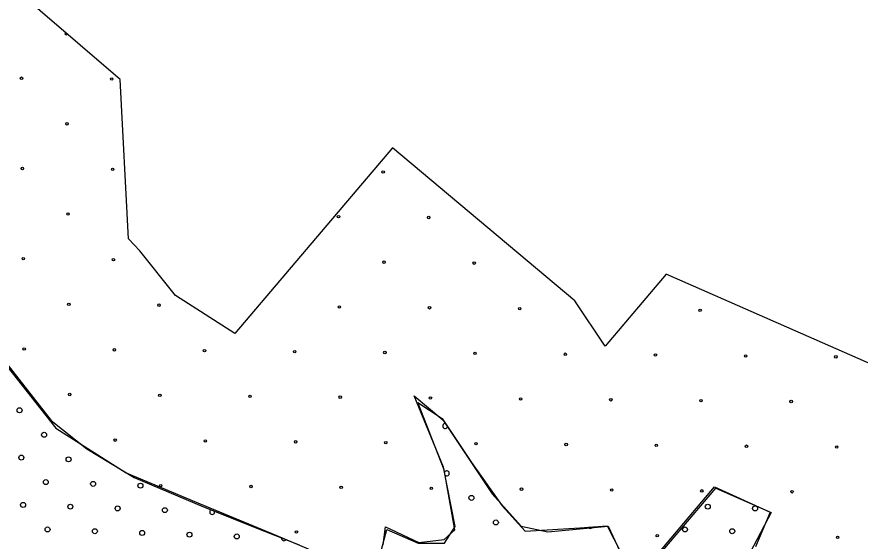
# Model space of a CAD drawing. Extents: x 1612280 to 1883141, y 560852 to 780851.
# Drawn here: x 1779375 to 1782971, y 712509 to 714743 of the extents above; entities that cross this region are included whole.
import ezdxf

# ---------------------------------------------------------------- set-up
doc = ezdxf.new("R2010")
doc.units = 0
for name, color, linetype in [('DESIGN - EROSION CONTROL - Devices', 7, 'Continuous'), ('DESIGN - SCRATCH - User 1', 7, 'Continuous'), ('DESIGN - TRAFFIC CONTROL PERMANENT - Pavement Marking Text', 7, 'Continuous')]:
    doc.layers.add(name, color=color, linetype=linetype)

msp = doc.modelspace()

# ---------------------------------------------------------------- linework, layer by layer
at = {"layer": 'DESIGN - EROSION CONTROL - Devices'}
for centre in [(1779394.7, 714481.2), (1779394.7, 714481.2), (1779779.3, 714477.5), (1779779.3, 714477.5), (1779588.9, 714287), (1779588.9, 714287), (1779398.4, 714096.6), (1779398.4, 714096.6), (1779783, 714092.9), (1779783, 714092.9), (1780936.7, 714081.7), (1780936.7, 714081.7), (1779592.6, 713902.5), (1779592.6, 713902.5), (1780746.2, 713891.3), (1780746.2, 713891.3), (1781130.8, 713887.6), (1781130.8, 713887.6), (1779402.2, 713712.1), (1779402.2, 713712.1), (1779786.7, 713708.4), (1779786.7, 713708.4), (1780940.4, 713697.2), (1780940.4, 713697.2), (1781324.9, 713693.4), (1781324.9, 713693.4), (1779596.3, 713517.9), (1779596.3, 713517.9), (1779980.9, 713514.2), (1779980.9, 713514.2), (1780750, 713506.7), (1780750, 713506.7), (1781134.5, 713503), (1781134.5, 713503), (1781519.1, 713499.3), (1781519.1, 713499.3), (1782288.2, 713491.8), (1782288.2, 713491.8), (1779405.9, 713327.5), (1779405.9, 713327.5), (1779790.5, 713323.8), (1779790.5, 713323.8), (1780175, 713320.1), (1780175, 713320.1), (1780559.6, 713316.3), (1780559.6, 713316.3), (1780944.1, 713312.6), (1780944.1, 713312.6), (1781328.7, 713308.9), (1781328.7, 713308.9), (1781713.2, 713305.1), (1781713.2, 713305.1), (1782097.8, 713301.4), (1782097.8, 713301.4), (1782482.3, 713297.7), (1782482.3, 713297.7), (1782866.9, 713293.9), (1782866.9, 713293.9), (1779600.1, 713133.4), (1779600.1, 713133.4), (1779984.6, 713129.7), (1779984.6, 713129.7), (1780369.2, 713125.9), (1780369.2, 713125.9), (1780753.7, 713122.2), (1780753.7, 713122.2), (1781138.3, 713118.5), (1781138.3, 713118.5), (1781522.8, 713114.7), (1781522.8, 713114.7), (1781907.4, 713111), (1781907.4, 713111), (1782291.9, 713107.3), (1782291.9, 713107.3), (1782676.5, 713103.5), (1782676.5, 713103.5), (1779794.2, 712939.2), (1779794.2, 712939.2), (1780178.8, 712935.5), (1780178.8, 712935.5), (1780563.3, 712931.8), (1780563.3, 712931.8), (1780947.9, 712928), (1780947.9, 712928), (1781332.4, 712924.3), (1781332.4, 712924.3), (1781717, 712920.6), (1781717, 712920.6), (1782101.5, 712916.8), (1782101.5, 712916.8), (1782486.1, 712913.1), (1782486.1, 712913.1), (1782870.6, 712909.4), (1782870.6, 712909.4), (1779988.3, 712745.1), (1779988.3, 712745.1), (1780372.9, 712741.4), (1780372.9, 712741.4), (1780757.5, 712737.6), (1780757.5, 712737.6), (1781142, 712733.9), (1781142, 712733.9), (1781526.6, 712730.2), (1781526.6, 712730.2), (1781911.1, 712726.4), (1781911.1, 712726.4), (1782295.7, 712722.7), (1782295.7, 712722.7), (1782680.2, 712719), (1782680.2, 712719), (1780567, 712547.2), (1780567, 712547.2), (1782105.3, 712532.3), (1782105.3, 712532.3), (1782874.4, 712524.8), (1782874.4, 712524.8)]:
    msp.add_circle(centre, 5.28, dxfattribs=at)
for centre, start, end in [((1779585.1, 714671.6), 123.8862, 334.8679), ((1780951.6, 712543.5), 106.044, 223.4647)]:
    msp.add_arc(centre, 5.28, start, end, dxfattribs=at)
at = {"layer": 'DESIGN - SCRATCH - User 1'}
for points in [[(1779850.7, 713796.8), (1779814.9, 714476.3), (1779302.3, 714916.1), (1779135.5, 714916.1), (1779133.2, 714919.5)], [(1779850.7, 713796.8), (1779814.9, 714476.3), (1779302.3, 714916.1), (1779135.5, 714916.1), (1779133.2, 714919.5)], [(1780976.1, 714184.1), (1780304.2, 713393)], [(1780976.1, 714184.1), (1780304.2, 713393)], [(1783472.9, 711653.5), (1783410.4, 711704.3), (1783563, 712176.3), (1783294.3, 712356.7), (1783628.7, 712994.9), (1782143.7, 713646.7), (1781883.4, 713339), (1781754, 713532), (1780976.1, 714184.1)], [(1783472.9, 711653.5), (1783410.4, 711704.3), (1783563, 712176.3), (1783294.3, 712356.7), (1783628.7, 712994.9), (1782143.7, 713646.7), (1781883.4, 713339), (1781754, 713532), (1780976.1, 714184.1)], [(1778462.3, 713970.8), (1778603.4, 713837.8), (1778952.1, 713580.3), (1779118.1, 713476.4), (1779334, 713252.1), (1779541.5, 712990.4), (1779840.4, 712799.3), (1780139.3, 712674.7), (1780479.6, 712533.5), (1780616.6, 712475.3), (1780799.2, 712329.9), (1780894.7, 712367.3), (1780927.9, 712467), (1780952.8, 712558.4), (1781085.6, 712500.3), (1781197.7, 712500.3), (1781243.4, 712570.9), (1781193.6, 712824.3), (1781069, 713127.5)], [(1778462.3, 713970.8), (1778603.4, 713837.8), (1778952.1, 713580.3), (1779118.1, 713476.4), (1779334, 713252.1), (1779541.5, 712990.4), (1779840.4, 712799.3), (1780139.3, 712674.7), (1780479.6, 712533.5), (1780616.6, 712475.3), (1780799.2, 712329.9), (1780894.7, 712367.3), (1780927.9, 712467), (1780952.8, 712558.4), (1781085.6, 712500.3), (1781197.7, 712500.3), (1781243.4, 712570.9), (1781193.6, 712824.3), (1781069, 713127.5)], [(1780304.2, 713393), (1780051.2, 713554.8), (1779899.3, 713746.3), (1779850.7, 713796.8)], [(1780304.2, 713393), (1780051.2, 713554.8), (1779899.3, 713746.3), (1779850.7, 713796.8)], [(1779332.6, 713264.8), (1779520.9, 713022.6), (1779673.2, 712901.5), (1779874.9, 712780.4), (1780170.7, 712654.8), (1780430.7, 712551.7), (1780578.6, 712493.4)], [(1779332.6, 713264.8), (1779520.9, 713022.6), (1779673.2, 712901.5), (1779874.9, 712780.4), (1780170.7, 712654.8), (1780430.7, 712551.7), (1780578.6, 712493.4)], [(1780937.1, 712493.4), (1780946.1, 712569.6), (1781089.5, 712502.4), (1781197.1, 712515.8), (1781241.9, 712556.2), (1781197.1, 712811.8), (1781085, 713098.8), (1781188.1, 713031.5), (1781313.6, 712843.2), (1781443.6, 712659.3), (1781542.2, 712551.7), (1781775.2, 712565.1), (1781891.8, 712574.1), (1781976.9, 712408.2)], [(1780937.1, 712493.4), (1780946.1, 712569.6), (1781089.5, 712502.4), (1781197.1, 712515.8), (1781241.9, 712556.2), (1781197.1, 712811.8), (1781085, 713098.8), (1781188.1, 713031.5), (1781313.6, 712843.2), (1781443.6, 712659.3), (1781542.2, 712551.7), (1781775.2, 712565.1), (1781891.8, 712574.1), (1781976.9, 712408.2)], [(1781069, 713127.5), (1781190.5, 713025.7), (1781402.1, 712710), (1781524.6, 712572.9), (1781638.7, 712548), (1781896.1, 712572.9), (1781975, 712404.7), (1782114, 712450.4), (1782354.8, 712734.9), (1782591.4, 712631.1), (1782502.1, 712460.8), (1782464.8, 712319.5), (1782441.9, 712207.4), (1782466.8, 712070.3), (1782511.5, 711978.9), (1782675.4, 711868.9), (1782618.4, 711692.3), (1782616.3, 711503.3), (1782655.7, 711351.7), (1782867.4, 711179.3), (1782908.9, 711087.9)], [(1781069, 713127.5), (1781190.5, 713025.7), (1781402.1, 712710), (1781524.6, 712572.9), (1781638.7, 712548), (1781896.1, 712572.9), (1781975, 712404.7), (1782114, 712450.4), (1782354.8, 712734.9), (1782591.4, 712631.1), (1782502.1, 712460.8), (1782464.8, 712319.5), (1782441.9, 712207.4), (1782466.8, 712070.3), (1782511.5, 711978.9), (1782675.4, 711868.9), (1782618.4, 711692.3), (1782616.3, 711503.3), (1782655.7, 711351.7), (1782867.4, 711179.3), (1782908.9, 711087.9)], [(1782111.4, 712457.5), (1782348.9, 712740), (1782586.5, 712632.4), (1782523.7, 712484.4)], [(1782111.4, 712457.5), (1782348.9, 712740), (1782586.5, 712632.4), (1782523.7, 712484.4)]]:
    msp.add_lwpolyline(points, dxfattribs=at)
at = {"layer": 'DESIGN - TRAFFIC CONTROL PERMANENT - Pavement Marking Text'}
for centre in [(1779386.4, 713066.2), (1779386.4, 713066.2), (1779490.9, 712961.7), (1779490.9, 712961.7), (1779393.8, 712864.6), (1779393.8, 712864.6), (1779595.4, 712857.1), (1779595.4, 712857.1), (1779498.4, 712760.1), (1779498.4, 712760.1), (1779700, 712752.6), (1779700, 712752.6), (1779901.6, 712745.1), (1779901.6, 712745.1), (1781312.9, 712692.9), (1781312.9, 712692.9), (1779401.3, 712663), (1779401.3, 712663), (1779602.9, 712655.5), (1779602.9, 712655.5), (1782320.9, 712655.5), (1782320.9, 712655.5), (1779804.5, 712648.1), (1779804.5, 712648.1), (1780006.1, 712640.6), (1780006.1, 712640.6), (1782522.5, 712648.1), (1782522.5, 712648.1), (1781417.4, 712588.3), (1781417.4, 712588.3), (1779505.8, 712558.5), (1779505.8, 712558.5), (1779707.4, 712551), (1779707.4, 712551), (1782223.8, 712558.5), (1782223.8, 712558.5), (1782425.4, 712551), (1782425.4, 712551), (1779909.1, 712543.5), (1779909.1, 712543.5), (1780110.7, 712536.1), (1780110.7, 712536.1), (1780312.3, 712528.6), (1780312.3, 712528.6)]:
    msp.add_circle(centre, 10.6, dxfattribs=at)
for centre, start, end in [((1781096.3, 713103.6), 220.5181, 253.2241), ((1781200.9, 712999), 78.9001, 348.4462), ((1781208.3, 712797.4), 225.5307, 154.3603), ((1780207.7, 712633.1), 120.271, 16.4415), ((1781820.6, 712573.4), 211.179, 337.6215), ((1780513.9, 712521.1), 169.9267, 327.046)]:
    msp.add_arc(centre, 10.6, start, end, dxfattribs=at)

doc.saveas('drawing.dxf')
